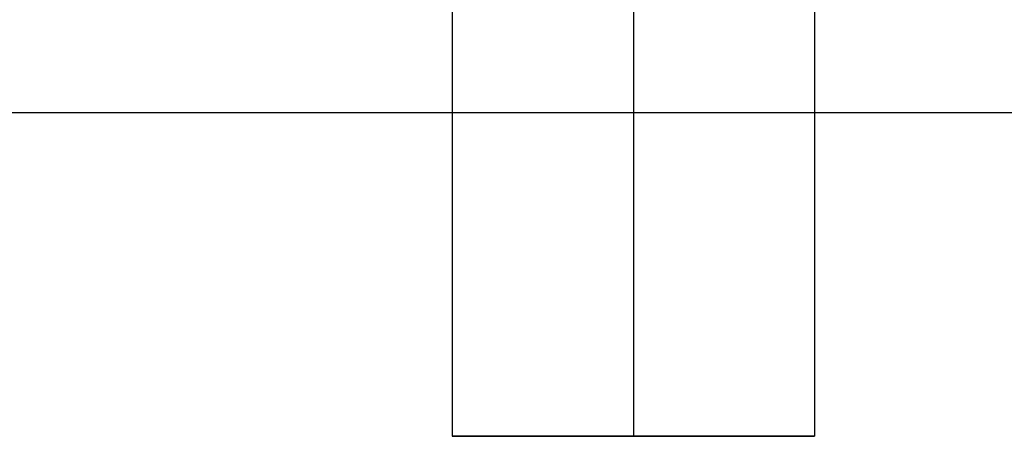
# Model space of a CAD drawing. Header units: millimetres. Extents: x -429 to 422, y -262 to 259.
# Tile 1014 of 1056: x 340 to 354, y 150 to 156. Entities that reach past the tile are written whole.
import ezdxf

# ---------------------------------------------------------------- set-up
doc = ezdxf.new("R2010")
doc.units = ezdxf.units.MM
doc.layers.add('Default', color=7, linetype='Continuous', true_color=0x000000)

msp = doc.modelspace()

# ---------------------------------------------------------------- linework, layer by layer
at = {"layer": 'Default'}
for p, q in [((346.373, 150.065, 776.822), (351.373, 150.065, 776.822)), ((348.873, 150.065, 774.322), (348.873, 150.065, 779.322))]:
    msp.add_line(p, q, dxfattribs=at)
for points in [[(346.373, 195.065, 776.822), (346.373, 172.565, 776.822), (346.373, 150.065, 776.822)], [(348.873, 195.065, 779.322), (348.873, 172.565, 779.322), (348.873, 150.065, 779.322)], [(348.873, 195.065, 774.322), (348.873, 172.565, 774.322), (348.873, 150.065, 774.322)], [(351.373, 195.065, 776.822), (351.373, 172.565, 776.822), (351.373, 150.065, 776.822)], [(411.873, 154.531, 771.822), (-3.127, 154.531, 771.822), (-418.127, 154.531, 771.822)], [(411.873, 154.531, 780.822), (350.373, 154.531, 780.822), (288.873, 154.531, 780.822)]]:
    msp.add_open_spline(points, degree=2, dxfattribs=at)
msp.add_rational_spline([(351.373, 150.065, 776.822), (351.373, 150.065, 779.322), (348.873, 150.065, 779.322), (346.373, 150.065, 779.322), (346.373, 150.065, 776.822), (346.373, 150.065, 774.322), (348.873, 150.065, 774.322), (351.373, 150.065, 774.322), (351.373, 150.065, 776.822)], [1, 0.707106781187, 1, 0.707106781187, 1, 0.707106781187, 1, 0.707106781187, 1], degree=2, knots=[0, 0, 0, 5.497787, 5.497787, 10.995574, 10.995574, 16.493361, 16.493361, 21.991149, 21.991149, 21.991149], dxfattribs=at)

doc.saveas('drawing.dxf')
